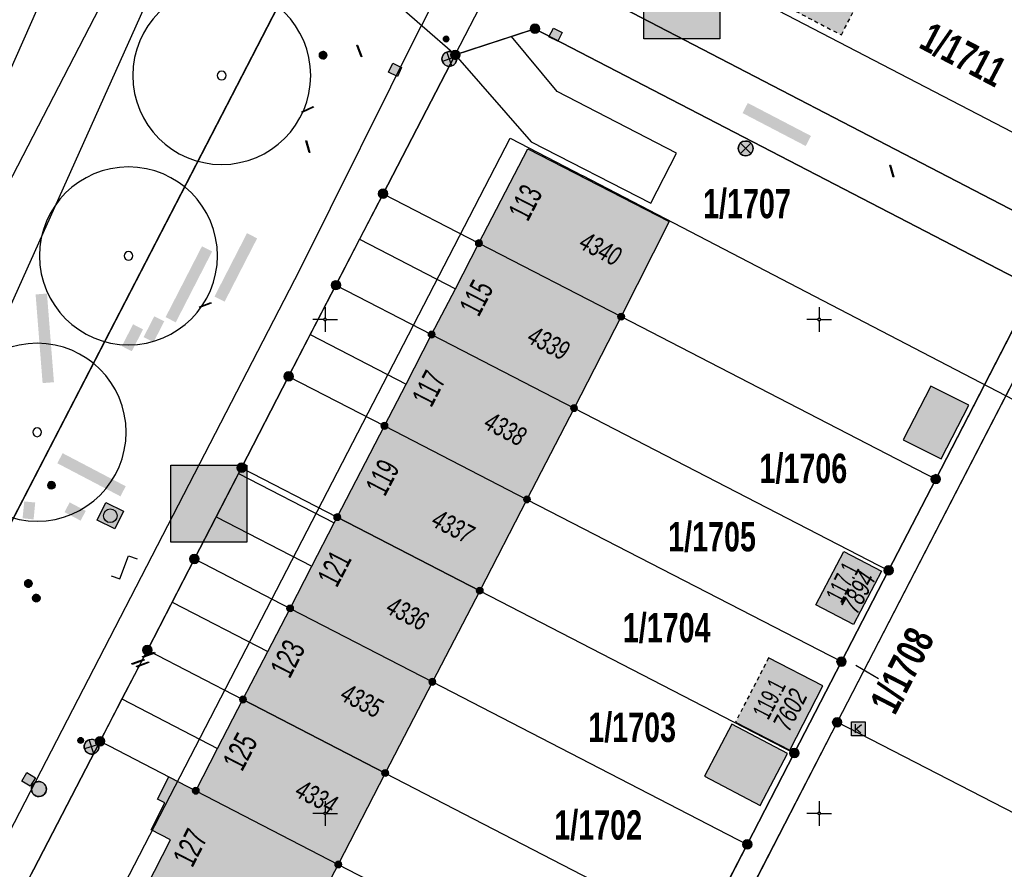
# Model space of a CAD drawing. Header units: metres. Extents: x 2695560 to 2696939, y 1260491 to 1262050.
# Tile 733 of 1005: x 2696486 to 2696535, y 1260997 to 1261040. Entities that reach past the tile are written whole.
import ezdxf

# ---------------------------------------------------------------- set-up
doc = ezdxf.new("R2010")
doc.units = ezdxf.units.M
doc.linetypes.add('AUSGEZOGEN', pattern=[0])
doc.linetypes.add('VERDECKT2_S2', pattern=[0.36, 0.2, -0.16])
for name, color, linetype in [('XR$1$AV_Flächen (EO)', 7, 'AUSGEZOGEN'), ('XR$1$AV_Gebäudeflächen (BB)', 7, 'AUSGEZOGEN'), ('XR$1$AV_Gebäudeflächen (EO)', 7, 'AUSGEZOGEN'), ('XR$1$AV_Grenzpunkte', 7, 'AUSGEZOGEN'), ('XR$1$AV_Grundstück-Nr.', 7, 'AUSGEZOGEN'), ('XR$1$AV_Haus-Nr.', 7, 'AUSGEZOGEN'), ('XR$1$AV_Hinweislinien', 7, 'AUSGEZOGEN'), ('XR$1$AV_Koordinatennetzpunkte', 7, 'AUSGEZOGEN'), ('XR$1$AV_Linien (BB)', 7, 'AUSGEZOGEN'), ('XR$1$AV_Versicherung-Nr.', 7, 'AUSGEZOGEN'), ('XR$1$AV_Waldflächen', 7, 'AUSGEZOGEN'), ('XR$1$AW_LK_Einlaufschacht alt', 24, 'AUSGEZOGEN'), ('XR$1$AW_LK_Schachtdeckel', 24, 'AUSGEZOGEN'), ('XR$1$AW_LK_Zwischenpunkt', 24, 'AUSGEZOGEN'), ('XR$1$EW_LK_Knoten', 1, 'AUSGEZOGEN'), ('XR$1$GA_LK_Absperrarmatur', 32, 'AUSGEZOGEN'), ('XR$1$GA_LK_Rohrleitungsteil', 32, 'AUSGEZOGEN'), ('XR$1$GR_Baum', 94, 'AUSGEZOGEN'), ('XR$1$Liegenschaftsgrenzen', 7, 'AUSGEZOGEN'), ('XR$1$PFAV', 255, 'AUSGEZOGEN'), ('XR$1$PFAW', 255, 'AUSGEZOGEN'), ('XR$1$PFEW', 255, 'AUSGEZOGEN'), ('XR$1$PFGA', 255, 'AUSGEZOGEN'), ('XR$1$PFWA', 255, 'AUSGEZOGEN'), ('XR$1$PFWFM', 255, 'AUSGEZOGEN'), ('XR$1$RAEW', 8, 'AUSGEZOGEN'), ('XR$1$RP_Abstandslinie', 7, 'AUSGEZOGEN'), ('XR$1$TV_LK_KNOTEN', 92, 'AUSGEZOGEN'), ('XR$1$WA_LK_Absperrarmatur', 171, 'AUSGEZOGEN'), ('XR$1$WA_LK_Rohrleitungsteil', 171, 'AUSGEZOGEN')]:
    doc.layers.add(name, color=color, linetype=linetype)
doc.styles.add('ARIAL', font='arial.ttf')

# ---------------------------------------------------------------- blocks, each defined once
blk = doc.blocks.new('COMPLEXOBJECT_171')
at = {"layer": 'XR$1$AV_Linien (BB)', "color": 7, "linetype": 'AUSGEZOGEN', "transparency": 33554687}
blk.add_line((6604.472, 11232.204), (6504.876, 11039.893), dxfattribs=at)
blk = doc.blocks.new('COMPLEXOBJECT_179')
at = {"layer": 'XR$1$AV_Linien (BB)', "color": 7, "linetype": 'AUSGEZOGEN', "transparency": 33554687}
blk.add_lwpolyline([(6487.202, 11044.745), (6457.057, 10976.527), (6450.776, 10961.916)], dxfattribs=at)
blk = doc.blocks.new('BAV15')
at = {"layer": 'XR$1$PFAV', "transparency": 33554687}
blk.add_hatch(color=7, dxfattribs=at).paths.add_polyline_path([(0.5, 0), (0.49, 0.1), (0.46, 0.2), (0.41, 0.29), (0.34, 0.36), (0.26, 0.42), (0.17, 0.47), (0.08, 0.49), (-0.03, 0.5), (-0.13, 0.48), (-0.22, 0.45), (-0.31, 0.4), (-0.38, 0.33), (-0.44, 0.24), (-0.48, 0.15), (-0.5, 0.05), (-0.5, -0.05), (-0.48, -0.15), (-0.44, -0.24), (-0.38, -0.33), (-0.31, -0.4), (-0.22, -0.45), (-0.13, -0.48), (-0.03, -0.5), (0.08, -0.49), (0.17, -0.47), (0.26, -0.42), (0.34, -0.36), (0.41, -0.29), (0.46, -0.2), (0.49, -0.1)])
at = {"color": 7, "transparency": 33554687}
for start, end in [(90, 270), (270, 90)]:
    blk.add_arc((0, 0), 0.5, start, end, dxfattribs=at)
at = {"layer": 'XR$1$PFAV', "transparency": 33554687}
blk.add_circle((0, 0), 0.5, dxfattribs=at)
blk = doc.blocks.new('BAV2041')
at = {"color": 7, "transparency": 33554687}
for p, q in [((0, 0.5), (0, 0.05)), ((-0.05, 0), (-0.5, 0)), ((0.05, 0), (0.5, 0)), ((0, -0.05), (0, -0.5))]:
    blk.add_line(p, q, dxfattribs=at)
blk.add_circle((0, 0), 0.05, dxfattribs=at)
for start, end in [(90, 270), (270, 90)]:
    blk.add_arc((0, 0), 0.05, start, end, dxfattribs=at)
blk = doc.blocks.new('WBGR1')
at = {"color": 94, "transparency": 33554687}
for radius, start, end in [(1, 90, 270), (1, 270, 90), (0.05, 90, 270), (0.05, 270, 90)]:
    blk.add_arc((0, 0), radius, start, end, dxfattribs=at)
blk = doc.blocks.new('BAW2089')
at = {"layer": 'XR$1$PFAW', "transparency": 33554687}
blk.add_hatch(color=7, dxfattribs=at).paths.add_polyline_path([(-0.5, 0.5), (-0.5, -0.5), (0.5, -0.5), (0.5, 0.5)])
at = {"transparency": 33554687}
blk.add_lwpolyline([(-0.5, 0.5), (0.5, 0.5), (0.5, -0.5), (-0.5, -0.5), (-0.5, 0.5)], close=True, dxfattribs=at)
at = {"layer": 'XR$1$PFAW', "transparency": 33554687}
blk.add_lwpolyline([(-0.5, 0.5), (0.5, 0.5), (0.5, -0.5), (-0.5, -0.5), (-0.5, 0.5)], close=True, dxfattribs=at)
blk = doc.blocks.new('BAW2092')
at = {"true_color": 0x000000, "transparency": 33554687}
blk.add_hatch(color=18, dxfattribs=at).paths.add_polyline_path([(-0.03, 0.5), (-0.03, -0.5), (0.03, -0.5), (0.03, 0.5)])
at = {"transparency": 33554687}
blk.add_lwpolyline([(-0.03, 0.5), (0.03, 0.5), (0.03, -0.5), (-0.03, -0.5), (-0.03, 0.5)], close=True, dxfattribs=at)
blk = doc.blocks.new('BAW2093')
at = {"transparency": 33554687}
blk.add_lwpolyline([(-0.375, -0.5), (0, -0.5), (0, 0.5), (0.375, 0.5)], dxfattribs=at)
blk = doc.blocks.new('BAW2088')
at = {"layer": 'XR$1$PFAW', "transparency": 33554687}
blk.add_hatch(color=253, dxfattribs=at).paths.add_polyline_path([(0.51, 0), (0.5, 0.101), (0.47, 0.197), (0.421, 0.286), (0.355, 0.362), (0.275, 0.424), (0.184, 0.469), (0.086, 0.494), (-0.015, 0.499), (-0.115, 0.484), (-0.21, 0.449), (-0.296, 0.395), (-0.369, 0.326), (-0.427, 0.243), (-0.467, 0.15), (-0.487, 0.051), (-0.487, -0.051), (-0.467, -0.15), (-0.427, -0.243), (-0.369, -0.326), (-0.296, -0.395), (-0.21, -0.449), (-0.115, -0.484), (-0.015, -0.499), (0.086, -0.494), (0.184, -0.469), (0.275, -0.424), (0.355, -0.362), (0.421, -0.286), (0.47, -0.197), (0.5, -0.101)])
at = {"transparency": 33554687}
for start, end in [(91.19481, 268.80519), (268.80519, 91.19481)]:
    blk.add_arc((0.01, 0), 0.5, start, end, dxfattribs=at)
at = {"layer": 'XR$1$PFAW', "transparency": 33554687}
blk.add_circle((0.01, 0), 0.5, dxfattribs=at)
blk = doc.blocks.new('BAW2087')
at = {"lineweight": 25, "true_color": 0x000000, "transparency": 33554687}
h = blk.add_hatch(color=18, dxfattribs=at)
h.paths.add_polyline_path([(-0.5, 0.5), (-0.5, -0.5), (0.5, -0.5), (0.5, 0.5)])
h.paths.add_polyline_path([(0.337, -0.069), (0.316, -0.136), (0.282, -0.196), (0.237, -0.249), (0.182, -0.292), (0.119, -0.322), (0.052, -0.34), (-0.017, -0.343), (-0.086, -0.333), (-0.151, -0.309), (-0.21, -0.272), (-0.261, -0.224), (-0.301, -0.167), (-0.328, -0.103), (-0.342, -0.035), (-0.342, 0.035), (-0.328, 0.103), (-0.301, 0.167), (-0.261, 0.224), (-0.21, 0.272), (-0.151, 0.309), (-0.086, 0.333), (-0.017, 0.343), (0.052, 0.34), (0.119, 0.322), (0.182, 0.292), (0.237, 0.249), (0.282, 0.196), (0.316, 0.136), (0.337, 0.069), (0.344, 0)], flags=16)
at = {"layer": 'XR$1$PFAW', "lineweight": 25, "transparency": 33554687}
blk.add_hatch(color=7, dxfattribs=at).paths.add_polyline_path([(0.344, 0), (0.337, 0.069), (0.316, 0.136), (0.282, 0.196), (0.237, 0.249), (0.182, 0.292), (0.119, 0.322), (0.052, 0.34), (-0.017, 0.343), (-0.086, 0.333), (-0.151, 0.309), (-0.21, 0.272), (-0.261, 0.224), (-0.301, 0.167), (-0.328, 0.103), (-0.342, 0.035), (-0.342, -0.035), (-0.328, -0.103), (-0.301, -0.167), (-0.261, -0.224), (-0.21, -0.272), (-0.151, -0.309), (-0.086, -0.333), (-0.017, -0.343), (0.052, -0.34), (0.119, -0.322), (0.182, -0.292), (0.237, -0.249), (0.282, -0.196), (0.316, -0.136), (0.337, -0.069)])
at = {"lineweight": 25, "transparency": 33554687}
for p, q in [((-0.5, 0.5, 0.993), (0.5, 0.5, 0.993)), ((-0.5, -0.5, 0.993), (-0.5, 0.5, 0.993)), ((0.5, 0.5, 0.993), (0.5, -0.5, 0.993)), ((0.5, -0.5, 0.993), (-0.5, -0.5, 0.993))]:
    blk.add_line(p, q, dxfattribs=at)
blk.add_circle((0, 0), 0.344, dxfattribs=at)
at = {"layer": 'XR$1$PFAW', "lineweight": 25, "transparency": 33554687}
blk.add_line((-0.5, 0.5), (0.5, 0.5), dxfattribs=at)
at = {"layer": 'XR$1$PFAW', "color": 31, "lineweight": 25, "transparency": 33554687}
for p, q in [((-0.5, -0.5), (-0.5, 0.5)), ((0.5, 0.5), (0.5, -0.5)), ((0.5, -0.5), (-0.5, -0.5))]:
    blk.add_line(p, q, dxfattribs=at)
at = {"layer": 'XR$1$PFAW', "lineweight": 25, "transparency": 33554687}
blk.add_circle((0, 0), 0.344, dxfattribs=at)
blk = doc.blocks.new('BAW2081')
at = {"layer": 'XR$1$PFAW', "transparency": 33554687}
blk.add_hatch(color=7, dxfattribs=at).paths.add_polyline_path([(0.5, 0), (0.49, 0.1), (0.46, 0.2), (0.41, 0.29), (0.34, 0.36), (0.26, 0.42), (0.17, 0.47), (0.08, 0.49), (-0.03, 0.5), (-0.13, 0.48), (-0.22, 0.45), (-0.31, 0.4), (-0.38, 0.33), (-0.44, 0.24), (-0.48, 0.15), (-0.5, 0.05), (-0.5, -0.05), (-0.48, -0.15), (-0.44, -0.24), (-0.38, -0.33), (-0.31, -0.4), (-0.22, -0.45), (-0.13, -0.48), (-0.03, -0.5), (0.08, -0.49), (0.17, -0.47), (0.26, -0.42), (0.34, -0.36), (0.41, -0.29), (0.46, -0.2), (0.49, -0.1)])
at = {"transparency": 33554687}
blk.add_line((-0.43, -0.25), (0, 0), dxfattribs=at)
blk.add_lwpolyline([(0, 0.5), (0, 0), (0.43, -0.25)], dxfattribs=at)
for start, end in [(90, 180), (180, 270), (0, 90), (270, 0)]:
    blk.add_arc((0, 0), 0.5, start, end, dxfattribs=at)
at = {"layer": 'XR$1$PFAW', "transparency": 33554687}
blk.add_circle((0, 0), 0.5, dxfattribs=at)
blk = doc.blocks.new('BWA2013')
at = {"true_color": 0x000000, "transparency": 33554687}
blk.add_hatch(color=18, dxfattribs=at).paths.add_polyline_path([(-0.291, -0.409), (0.352, 0.357), (0.291, 0.409), (-0.352, -0.357)])
at = {"transparency": 33554687}
blk.add_lwpolyline([(-0.291, -0.409), (-0.352, -0.357), (0.291, 0.409), (0.352, 0.357), (-0.291, -0.409)], close=True, dxfattribs=at)
blk = doc.blocks.new('BWA2012')
at = {"layer": 'XR$1$PFWA', "transparency": 33554687}
blk.add_hatch(color=7, dxfattribs=at).paths.add_polyline_path([(0.5, 0), (0.49, 0.1), (0.46, 0.2), (0.41, 0.29), (0.34, 0.36), (0.26, 0.42), (0.17, 0.47), (0.08, 0.49), (-0.03, 0.5), (-0.13, 0.48), (-0.22, 0.45), (-0.31, 0.4), (-0.38, 0.33), (-0.44, 0.24), (-0.48, 0.15), (-0.5, 0.05), (-0.5, -0.05), (-0.48, -0.15), (-0.44, -0.24), (-0.38, -0.33), (-0.31, -0.4), (-0.22, -0.45), (-0.13, -0.48), (-0.03, -0.5), (0.08, -0.49), (0.17, -0.47), (0.26, -0.42), (0.34, -0.36), (0.41, -0.29), (0.46, -0.2), (0.49, -0.1)])
at = {"transparency": 33554687}
blk.add_line((0.35, 0.35), (-0.35, -0.35), dxfattribs=at)
for start, end in [(45, 225), (225, 45)]:
    blk.add_arc((0, 0), 0.5, start, end, dxfattribs=at)
at = {"layer": 'XR$1$PFWA', "transparency": 33554687}
blk.add_circle((0, 0), 0.5, dxfattribs=at)
blk = doc.blocks.new('BGA2013')
at = {"transparency": 33554687}
blk.add_hatch(color=36, dxfattribs=at).paths.add_polyline_path([(-0.291, -0.409), (0.352, 0.357), (0.291, 0.409), (-0.352, -0.357)])
at = {"color": 32, "transparency": 33554687}
blk.add_lwpolyline([(-0.291, -0.409), (-0.352, -0.357), (0.291, 0.409), (0.352, 0.357), (-0.291, -0.409)], close=True, dxfattribs=at)
blk = doc.blocks.new('BGA965')
at = {"layer": 'XR$1$PFGA', "transparency": 33554687}
blk.add_hatch(color=7, dxfattribs=at).paths.add_polyline_path([(0.5, 0), (0.49, 0.1), (0.46, 0.2), (0.41, 0.29), (0.34, 0.36), (0.26, 0.42), (0.17, 0.47), (0.08, 0.49), (-0.03, 0.5), (-0.13, 0.48), (-0.22, 0.45), (-0.31, 0.4), (-0.38, 0.33), (-0.44, 0.24), (-0.48, 0.15), (-0.5, 0.05), (-0.5, -0.05), (-0.48, -0.15), (-0.44, -0.24), (-0.38, -0.33), (-0.31, -0.4), (-0.22, -0.45), (-0.13, -0.48), (-0.03, -0.5), (0.08, -0.49), (0.17, -0.47), (0.26, -0.42), (0.34, -0.36), (0.41, -0.29), (0.46, -0.2), (0.49, -0.1)])
at = {"color": 32, "transparency": 33554687}
blk.add_line((0, 0.5), (0, -0.5), dxfattribs=at)
for start, end in [(90, 270), (270, 90)]:
    blk.add_arc((0, 0), 0.5, start, end, dxfattribs=at)
at = {"layer": 'XR$1$PFGA', "transparency": 33554687}
blk.add_circle((0, 0), 0.5, dxfattribs=at)
blk = doc.blocks.new('BEWLP2549_S')
at = {"layer": 'XR$1$PFEW', "transparency": 33554687}
blk.add_hatch(color=7, dxfattribs=at).paths.add_polyline_path([(0.5, 0), (0.49, 0.101), (0.459, 0.197), (0.41, 0.286), (0.344, 0.362), (0.264, 0.424), (0.174, 0.469), (0.076, 0.494), (-0.025, 0.499), (-0.125, 0.484), (-0.22, 0.449), (-0.306, 0.395), (-0.379, 0.326), (-0.437, 0.243), (-0.477, 0.15), (-0.497, 0.051), (-0.497, -0.051), (-0.477, -0.15), (-0.437, -0.243), (-0.379, -0.326), (-0.306, -0.395), (-0.22, -0.449), (-0.125, -0.484), (-0.025, -0.499), (0.076, -0.494), (0.174, -0.469), (0.264, -0.424), (0.344, -0.362), (0.41, -0.286), (0.459, -0.197), (0.49, -0.101)])
at = {"color": 1, "transparency": 33554687}
for p, q in [((0.354, -0.354), (-0.354, 0.354)), ((-0.354, -0.354), (0.354, 0.354))]:
    blk.add_line(p, q, dxfattribs=at)
for start, end in [(91.38095, 268.61905), (268.61905, 91.38095)]:
    blk.add_arc((0, 0), 0.5, start, end, dxfattribs=at)
at = {"layer": 'XR$1$PFEW', "transparency": 33554687}
blk.add_circle((0, 0), 0.5, dxfattribs=at)
blk = doc.blocks.new('BEW957')
at = {"layer": 'XR$1$RAEW', "transparency": 33554687}
blk.add_hatch(color=1, dxfattribs=at).paths.add_polyline_path([(-0.5, 0), (-0.5, -0.05), (-0.49, -0.1), (-0.48, -0.15), (-0.46, -0.2), (-0.44, -0.24), (-0.41, -0.29), (-0.38, -0.33), (-0.34, -0.36), (-0.31, -0.4), (-0.26, -0.42), (-0.22, -0.45), (-0.17, -0.47), (-0.13, -0.48), (-0.08, -0.49), (-0.03, -0.5), (0.03, -0.5), (0.08, -0.49), (0.13, -0.48), (0.17, -0.47), (0.22, -0.45), (0.26, -0.42), (0.31, -0.4), (0.34, -0.36), (0.38, -0.33), (0.41, -0.29), (0.44, -0.24), (0.46, -0.2), (0.48, -0.15), (0.49, -0.1), (0.5, -0.05), (0.5, 0), (0.5, 0.05), (0.49, 0.1), (0.48, 0.15), (0.46, 0.2), (0.44, 0.24), (0.41, 0.29), (0.38, 0.33), (0.34, 0.36), (0.31, 0.4), (0.26, 0.42), (0.22, 0.45), (0.17, 0.47), (0.13, 0.48), (0.08, 0.49), (0.03, 0.5), (-0.03, 0.5), (-0.08, 0.49), (-0.13, 0.48), (-0.17, 0.47), (-0.22, 0.45), (-0.26, 0.42), (-0.31, 0.4), (-0.34, 0.36), (-0.38, 0.33), (-0.41, 0.29), (-0.44, 0.24), (-0.46, 0.2), (-0.48, 0.15), (-0.49, 0.1), (-0.5, 0.05)])
at = {"color": 1, "transparency": 33554687}
for start, end in [(90, 180), (180, 270), (0, 90), (270, 0)]:
    blk.add_arc((0, 0), 0.5, start, end, dxfattribs=at)
at = {"layer": 'XR$1$RAEW', "color": 1, "transparency": 33554687}
blk.add_circle((0, 0), 0.5, dxfattribs=at)
blk = doc.blocks.new('BTV1')
at = {"layer": 'XR$1$PFWFM', "transparency": 33554687}
blk.add_hatch(color=7, dxfattribs=at).paths.add_polyline_path([(-0.5, 0.5), (-0.5, -0.5), (0.5, -0.5), (0.5, 0.5)])
at = {"color": 92, "transparency": 33554687}
for p, q in [((-0.219, 0.321), (-0.219, -0.298)), ((-0.208, -0.05), (0.23, 0.31)), ((-0.159, 0.001), (0.192, -0.283))]:
    blk.add_line(p, q, dxfattribs=at)
blk.add_polyline3d([(-0.5, 0.5, 0.993), (0.5, 0.5, 0.993), (0.5, -0.5, 0.993), (-0.5, -0.5, 0.993)], close=True, dxfattribs=at)

msp = doc.modelspace()

# ---------------------------------------------------------------- hatches: boundary and pattern name
at = {"transparency": 33554687}
for points in [[(2696517.092, 1261041.229), (2696517.092, 1261039.02), (2696520.941, 1261039.02), (2696520.941, 1261041.229)], [(2696522.36, 1261035.773), (2696522.094, 1261035.262), (2696525.29, 1261033.594), (2696525.556, 1261034.105)], [(2696495.377, 1261025.974), (2696495.89, 1261025.712), (2696497.535, 1261028.92), (2696497.022, 1261029.182)], [(2696492.904, 1261024.931), (2696493.418, 1261024.667), (2696495.258, 1261028.255), (2696494.744, 1261028.519)], [(2696486.681, 1261021.592), (2696487.255, 1261021.637), (2696486.901, 1261026.126), (2696486.327, 1261026.081)], [(2696491.791, 1261023.921), (2696492.294, 1261023.663), (2696492.835, 1261024.717), (2696492.332, 1261024.975)], [(2696490.689, 1261023.464), (2696491.192, 1261023.204), (2696491.763, 1261024.31), (2696491.26, 1261024.57)], [(2696487.693, 1261018.044), (2696487.426, 1261017.534), (2696490.619, 1261015.86), (2696490.886, 1261016.37)], [(2696493.163, 1261017.437), (2696493.163, 1261013.536), (2696497.012, 1261013.536), (2696497.012, 1261017.437)], [(2696485.668, 1261014.748), (2696486.225, 1261014.693), (2696486.309, 1261015.546), (2696485.753, 1261015.601)], [(2696488.05, 1261015.554), (2696487.789, 1261015.059), (2696488.604, 1261014.629), (2696488.865, 1261015.124)]]:
    msp.add_hatch(color=7, dxfattribs=at).paths.add_polyline_path(points)
at = {"layer": 'XR$1$AV_Gebäudeflächen (BB)', "true_color": 0xd2d2d2, "transparency": 33554687}
for points in [[(2696515.952, 1261024.957), (2696518.381, 1261029.77), (2696511.224, 1261033.458), (2696508.756, 1261028.676)], [(2696507.564, 1261026.37), (2696506.363, 1261024.049), (2696513.568, 1261020.328), (2696515.952, 1261024.957), (2696508.756, 1261028.676)], [(2696511.188, 1261015.705), (2696513.568, 1261020.328), (2696506.363, 1261024.049), (2696505.07, 1261021.546), (2696503.976, 1261019.428)], [(2696530.221, 1261018.72), (2696532.149, 1261017.758), (2696533.547, 1261020.472), (2696531.622, 1261021.44)], [(2696511.188, 1261015.705), (2696503.976, 1261019.428), (2696501.589, 1261014.809), (2696508.797, 1261011.084)], [(2696499.202, 1261010.189), (2696506.399, 1261006.47), (2696508.797, 1261011.084), (2696501.589, 1261014.809), (2696501.437, 1261014.514), (2696500.301, 1261012.316)], [(2696525.806, 1261010.36), (2696527.707, 1261009.367), (2696529.117, 1261012.066), (2696527.217, 1261013.061)], [(2696496.818, 1261005.576), (2696504.012, 1261001.853), (2696506.399, 1261006.47), (2696499.202, 1261010.189), (2696498.069, 1261007.997)], [(2696494.43, 1261000.956), (2696501.64, 1260997.226), (2696504.012, 1261001.853), (2696496.818, 1261005.576), (2696495.537, 1261003.098)], [(2696522.98, 1261000.208), (2696524.367, 1261002.839), (2696521.559, 1261004.319), (2696520.172, 1261001.688)], [(2696501.64, 1260997.226), (2696494.43, 1261000.956), (2696493.068, 1261001.653), (2696492.493, 1261000.53), (2696492.869, 1261000.337), (2696492.174, 1260998.981), (2696493.16, 1260998.476), (2696491.938, 1260996.09), (2696494.178, 1260994.936), (2696499.112, 1260992.395)]]:
    msp.add_hatch(color=254, dxfattribs=at).paths.add_polyline_path(points)
at = {"layer": 'XR$1$AV_Gebäudeflächen (EO)', "true_color": 0xebebeb, "transparency": 33554687}
for points in [[(2696524.135, 1261040.752), (2696527.092, 1261039.22), (2696529.415, 1261043.705), (2696526.457, 1261045.232)], [(2696521.735, 1261004.425), (2696524.485, 1261003.009), (2696526.153, 1261006.269), (2696523.412, 1261007.681)]]:
    msp.add_hatch(color=7, dxfattribs=at).paths.add_polyline_path(points)
at = {"layer": 'XR$1$AV_Waldflächen', "transparency": 33554687}
h = msp.add_hatch(dxfattribs=at)
h.set_pattern_fill('MUSTER', scale=15000, style=0, pattern_type=2)
h.set_pattern_definition([(0, (2725855, 1291000), (15000, 15000), [15000, -15000]), (90, (2725855, 1291000), (-15000, 15000), [15000, -15000])])
h.paths.add_polyline_path([(2696488.3, 1261049.168), (2696488.278, 1261049.252), (2696488.254, 1261049.335), (2696488.23, 1261049.418), (2696488.205, 1261049.501), (2696488.179, 1261049.584), (2696488.153, 1261049.666), (2696488.125, 1261049.748), (2696488.097, 1261049.83), (2696488.067, 1261049.911), (2696488.037, 1261049.992), (2696488.006, 1261050.073), (2696487.974, 1261050.154), (2696487.942, 1261050.234), (2696487.908, 1261050.314), (2696487.874, 1261050.393), (2696487.838, 1261050.472), (2696487.802, 1261050.551), (2696487.765, 1261050.629), (2696487.728, 1261050.707), (2696487.689, 1261050.785), (2696487.65, 1261050.862), (2696487.61, 1261050.939), (2696487.569, 1261051.015), (2696487.527, 1261051.091), (2696487.485, 1261051.166), (2696487.441, 1261051.241), (2696487.397, 1261051.316), (2696487.352, 1261051.39), (2696487.307, 1261051.463), (2696487.26, 1261051.536), (2696487.213, 1261051.609), (2696486.772, 1261051.839), (2696486.54, 1261051.396), (2696485.905, 1261050.166), (2696479.566, 1261037.893), (2696481.823, 1261036.723), (2696446.785, 1260969.221), (2696430.458, 1260938.156), (2696390.819, 1260861.917), (2696402.77, 1260855.54), (2696425.35, 1260899.26), (2696447.86, 1260942.75), (2696448.977, 1260952.468), (2696449.03, 1260952.776), (2696449.085, 1260953.084), (2696449.142, 1260953.391), (2696449.203, 1260953.698), (2696449.265, 1260954.004), (2696449.33, 1260954.309), (2696449.398, 1260954.615), (2696449.468, 1260954.919), (2696449.54, 1260955.223), (2696449.615, 1260955.527), (2696449.693, 1260955.829), (2696449.772, 1260956.132), (2696449.855, 1260956.433), (2696449.939, 1260956.734), (2696450.026, 1260957.034), (2696450.116, 1260957.334), (2696450.208, 1260957.632), (2696450.302, 1260957.93), (2696450.399, 1260958.227), (2696450.498, 1260958.524), (2696450.6, 1260958.819), (2696450.704, 1260959.114), (2696450.81, 1260959.408), (2696450.919, 1260959.701), (2696451.03, 1260959.993), (2696451.144, 1260960.284), (2696451.259, 1260960.575), (2696451.378, 1260960.864), (2696451.498, 1260961.152), (2696451.621, 1260961.44), (2696451.746, 1260961.726), (2696458.027, 1260976.337), (2696488.172, 1261044.555), (2696488.217, 1261044.699), (2696488.259, 1261044.844), (2696488.299, 1261044.989), (2696488.336, 1261045.136), (2696488.37, 1261045.283), (2696488.402, 1261045.43), (2696488.431, 1261045.578), (2696488.457, 1261045.727), (2696488.481, 1261045.876), (2696488.501, 1261046.025), (2696488.519, 1261046.175), (2696488.534, 1261046.325), (2696488.547, 1261046.476), (2696488.557, 1261046.626), (2696488.564, 1261046.777), (2696488.568, 1261046.928), (2696488.569, 1261047.079), (2696488.568, 1261047.23), (2696488.564, 1261047.38), (2696488.557, 1261047.531), (2696488.547, 1261047.682), (2696488.535, 1261047.832), (2696488.52, 1261047.982), (2696488.502, 1261048.132), (2696488.481, 1261048.281), (2696488.458, 1261048.43), (2696488.432, 1261048.579), (2696488.403, 1261048.727), (2696488.371, 1261048.875), (2696488.337, 1261049.022)], flags=0)

# ---------------------------------------------------------------- linework, layer by layer
at = {"color": 24, "lineweight": -3, "transparency": 33554687}
for points in [[(2696517.092, 1261041.229), (2696520.941, 1261041.229), (2696520.941, 1261039.02), (2696517.092, 1261039.02), (2696517.092, 1261041.229)], [(2696493.163, 1261017.437), (2696497.012, 1261017.437), (2696497.012, 1261013.536), (2696493.163, 1261013.536), (2696493.163, 1261017.437)]]:
    msp.add_lwpolyline(points, close=True, dxfattribs=at)
at = {"layer": 'XR$1$AV_Flächen (EO)', "color": 7, "linetype": 'VERDECKT2_S2', "transparency": 33554687}
msp.add_line((2696523.412, 1261007.681), (2696521.735, 1261004.425), dxfattribs=at)
msp.add_lwpolyline([(2696524.135, 1261040.752), (2696527.092, 1261039.22), (2696529.415, 1261043.705), (2696526.457, 1261045.232)], dxfattribs=at)
at = {"layer": 'XR$1$AV_Flächen (EO)', "color": 7, "linetype": 'AUSGEZOGEN', "transparency": 33554687}
msp.add_lwpolyline([(2696521.735, 1261004.425), (2696524.485, 1261003.009), (2696526.153, 1261006.269), (2696523.412, 1261007.681)], dxfattribs=at)
at = {"layer": 'XR$1$AV_Hinweislinien', "color": 7, "linetype": 'AUSGEZOGEN', "transparency": 33554687}
msp.add_line((2696528.97, 1261006.614), (2696527.832, 1261007.292), dxfattribs=at)
at = {"layer": 'XR$1$AV_Linien (BB)', "color": 7, "linetype": 'AUSGEZOGEN', "transparency": 33554687}
for p, q in [((2696507.56, 1261038.21), (2696511.69, 1261046.23)), ((2696459.634, 1260965.305), (2696500.38, 1261044.135)), ((2696510.406, 1261039.142), (2696507.56, 1261038.21)), ((2696502.72, 1261028.875), (2696507.564, 1261026.37)), ((2696507.564, 1261026.37), (2696508.756, 1261028.676)), ((2696508.756, 1261028.676), (2696515.952, 1261024.957)), ((2696506.363, 1261024.049), (2696507.564, 1261026.37)), ((2696515.952, 1261024.957), (2696513.568, 1261020.328)), ((2696500.226, 1261024.048), (2696505.07, 1261021.546)), ((2696505.07, 1261021.546), (2696506.363, 1261024.049)), ((2696506.363, 1261024.049), (2696513.568, 1261020.328)), ((2696503.976, 1261019.428), (2696505.07, 1261021.546)), ((2696513.568, 1261020.328), (2696511.188, 1261015.705)), ((2696501.589, 1261014.809), (2696503.976, 1261019.428)), ((2696503.976, 1261019.428), (2696511.188, 1261015.705)), ((2696496.597, 1261017.015), (2696495.46, 1261014.817)), ((2696496.597, 1261017.015), (2696501.437, 1261014.514)), ((2696511.188, 1261015.705), (2696508.797, 1261011.084)), ((2696495.46, 1261014.817), (2696500.301, 1261012.316)), ((2696500.301, 1261012.316), (2696501.437, 1261014.514)), ((2696501.437, 1261014.514), (2696501.589, 1261014.809)), ((2696508.797, 1261011.084), (2696501.589, 1261014.809)), ((2696499.202, 1261010.189), (2696500.301, 1261012.316)), ((2696508.797, 1261011.084), (2696506.399, 1261006.47)), ((2696493.229, 1261010.499), (2696498.069, 1261007.997)), ((2696498.069, 1261007.997), (2696499.202, 1261010.189)), ((2696499.202, 1261010.189), (2696506.399, 1261006.47)), ((2696496.818, 1261005.576), (2696498.069, 1261007.997)), ((2696506.399, 1261006.47), (2696504.012, 1261001.853)), ((2696490.697, 1261005.6), (2696495.537, 1261003.098)), ((2696495.537, 1261003.098), (2696496.818, 1261005.576)), ((2696504.012, 1261001.853), (2696496.818, 1261005.576)), ((2696494.43, 1261000.956), (2696495.537, 1261003.098)), ((2696504.012, 1261001.853), (2696501.64, 1260997.226)), ((2696494.43, 1261000.956), (2696501.64, 1260997.226))]:
    msp.add_line(p, q, dxfattribs=at)
for points in [[(2696459.634, 1260965.305), (2696459.323, 1260965.479), (2696462.443, 1260975.078), (2696494.504, 1261046.583)], [(2696511.69, 1261046.23), (2696512.97, 1261042.19), (2696538.25, 1261029.05)], [(2696409.197, 1260852.244), (2696409.208, 1260852.267), (2696430.179, 1260892.887), (2696442.325, 1260916.592), (2696454.357, 1260939.78), (2696461.857, 1260954.328), (2696482.033, 1260993.133), (2696499.717, 1261027.358), (2696505.833, 1261039.677), (2696505.846, 1261039.703)], [(2696536.86, 1261026.41), (2696511.59, 1261039.53), (2696510.406, 1261039.142)], [(2696507.56, 1261038.21), (2696511.407, 1261033.814), (2696517.452, 1261030.699), (2696518.757, 1261033.232), (2696512.713, 1261036.347), (2696510.406, 1261039.142)], [(2696507.56, 1261038.21), (2696503.91, 1261031.18), (2696502.72, 1261028.875)], [(2696508.756, 1261028.676), (2696511.224, 1261033.458), (2696518.381, 1261029.77), (2696515.952, 1261024.957)], [(2696502.72, 1261028.875), (2696501.52, 1261026.55), (2696500.226, 1261024.048)], [(2696536.103, 1261022.291), (2696526.88, 1261004.42), (2696518.62, 1260988.41), (2696517.56, 1260988.99), (2696519.94, 1260993.61), (2696522.33, 1260998.24), (2696524.71, 1261002.86), (2696527.1, 1261007.49), (2696529.48, 1261012.11), (2696531.87, 1261016.73), (2696536.86, 1261026.41)], [(2696500.226, 1261024.048), (2696499.13, 1261021.93), (2696496.75, 1261017.31), (2696496.597, 1261017.015)], [(2696495.46, 1261014.817), (2696494.36, 1261012.69), (2696493.229, 1261010.499)], [(2696493.229, 1261010.499), (2696491.98, 1261008.08), (2696490.697, 1261005.6)], [(2696490.697, 1261005.6), (2696489.59, 1261003.46), (2696486.22, 1260996.954), (2696486.117, 1260996.757)], [(2696501.64, 1260997.226), (2696499.112, 1260992.395), (2696494.178, 1260994.936), (2696491.938, 1260996.09), (2696493.16, 1260998.476), (2696492.174, 1260998.981), (2696492.869, 1261000.337), (2696492.493, 1261000.53), (2696493.068, 1261001.653), (2696494.43, 1261000.956)]]:
    msp.add_lwpolyline(points, dxfattribs=at)
for points in [[(2696530.221, 1261018.72), (2696532.149, 1261017.758), (2696533.547, 1261020.472), (2696531.622, 1261021.44), (2696530.221, 1261018.72)], [(2696525.806, 1261010.36), (2696527.217, 1261013.061), (2696529.117, 1261012.066), (2696527.707, 1261009.367), (2696525.806, 1261010.36)], [(2696522.98, 1261000.208), (2696524.367, 1261002.839), (2696521.559, 1261004.319), (2696520.172, 1261001.688), (2696522.98, 1261000.208)]]:
    msp.add_lwpolyline(points, close=True, dxfattribs=at)
at = {"layer": 'XR$1$Liegenschaftsgrenzen', "color": 7, "linetype": 'AUSGEZOGEN', "transparency": 33554687}
for p, q in [((2696507.56, 1261038.21), (2696511.69, 1261046.23)), ((2696507.56, 1261038.21), (2696501.32, 1261043.648)), ((2696503.91, 1261031.18), (2696507.56, 1261038.21)), ((2696501.52, 1261026.55), (2696503.91, 1261031.18)), ((2696499.13, 1261021.93), (2696501.52, 1261026.55)), ((2696536.86, 1261026.41), (2696531.87, 1261016.73)), ((2696537.93, 1261025.83), (2696526.88, 1261004.42)), ((2696496.75, 1261017.31), (2696499.13, 1261021.93)), ((2696494.36, 1261012.69), (2696496.75, 1261017.31)), ((2696531.87, 1261016.73), (2696529.48, 1261012.11)), ((2696491.98, 1261008.08), (2696494.36, 1261012.69)), ((2696529.48, 1261012.11), (2696527.1, 1261007.49)), ((2696489.59, 1261003.46), (2696491.98, 1261008.08)), ((2696527.1, 1261007.49), (2696524.71, 1261002.86)), ((2696526.88, 1261004.42), (2696518.62, 1260988.41)), ((2696539.26, 1260998.04), (2696526.88, 1261004.42)), ((2696524.71, 1261002.86), (2696522.33, 1260998.24)), ((2696522.33, 1260998.24), (2696519.94, 1260993.61))]:
    msp.add_line(p, q, dxfattribs=at)
for points in [[(2696538.25, 1261029.05), (2696512.97, 1261042.19), (2696511.69, 1261046.23)], [(2696402.77, 1260855.54), (2696425.35, 1260899.26), (2696447.86, 1260942.75), (2696448.712, 1260948.32), (2696451.228, 1260949.016), (2696500.38, 1261044.135)], [(2696507.56, 1261038.21), (2696511.59, 1261039.53), (2696536.86, 1261026.41)], [(2696503.91, 1261031.18), (2696508.756, 1261028.676), (2696515.952, 1261024.957), (2696531.87, 1261016.73)], [(2696501.52, 1261026.55), (2696506.363, 1261024.049), (2696513.568, 1261020.328), (2696529.48, 1261012.11)], [(2696499.13, 1261021.93), (2696503.976, 1261019.428), (2696511.188, 1261015.705), (2696527.1, 1261007.49)], [(2696496.75, 1261017.31), (2696501.589, 1261014.809), (2696508.797, 1261011.084), (2696524.71, 1261002.86)], [(2696494.36, 1261012.69), (2696499.202, 1261010.189), (2696506.399, 1261006.47), (2696522.33, 1260998.24)], [(2696491.98, 1261008.08), (2696496.818, 1261005.576), (2696504.012, 1261001.853), (2696519.94, 1260993.61)], [(2696483.79, 1260992.27), (2696486, 1260996.53), (2696489.59, 1261003.46)], [(2696489.59, 1261003.46), (2696494.43, 1261000.956), (2696501.64, 1260997.226), (2696517.56, 1260988.99)]]:
    msp.add_lwpolyline(points, dxfattribs=at)
at = {"layer": 'XR$1$RP_Abstandslinie', "color": 7, "linetype": 'AUSGEZOGEN', "transparency": 33554687}
msp.add_line((2696340.121, 1260751.587), (2696602.133, 1261258.319), dxfattribs=at)
for points in [[(2696642.12, 1261193.6), (2696626.15, 1261162.55), (2696610.15, 1261131.42), (2696593.72, 1261099.46), (2696600.89, 1261095.78), (2696581.37, 1261058.02), (2696562.05, 1261020.62), (2696519.53, 1261042.73)], [(2696471.33, 1260949.59), (2696467.681, 1260951.477), (2696510.344, 1261033.987), (2696514.01, 1261032.08)], [(2696559.422, 1261005.639), (2696560.57, 1261007.86), (2696514.01, 1261032.08)]]:
    msp.add_lwpolyline(points, dxfattribs=at)

# ---------------------------------------------------------------- block references
at = {"layer": 'XR$1$AV_Grenzpunkte', "color": 7, "linetype": 'AUSGEZOGEN', "lineweight": -3, "transparency": 33554687}
for p, xscale, yscale in [((2696511.59, 1261039.53), 0.4549999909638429, 0.4549999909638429), ((2696507.56, 1261038.21), 0.4549999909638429, 0.4549999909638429), ((2696503.91, 1261031.18), 0.4549999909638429, 0.4549999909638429), ((2696508.756, 1261028.676), 0.3249999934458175, 0.3249999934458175), ((2696501.52, 1261026.55), 0.4549999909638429, 0.4549999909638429), ((2696515.952, 1261024.957), 0.3249999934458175, 0.3249999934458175), ((2696506.363, 1261024.049), 0.3249999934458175, 0.3249999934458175), ((2696499.13, 1261021.93), 0.4549999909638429, 0.4549999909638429), ((2696513.568, 1261020.328), 0.3249999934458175, 0.3249999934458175), ((2696503.976, 1261019.428), 0.3249999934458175, 0.3249999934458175), ((2696496.75, 1261017.31), 0.4549999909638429, 0.4549999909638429), ((2696531.87, 1261016.73), 0.4549999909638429, 0.4549999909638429), ((2696511.188, 1261015.705), 0.3249999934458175, 0.3249999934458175), ((2696501.589, 1261014.809), 0.3249999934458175, 0.3249999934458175), ((2696494.36, 1261012.69), 0.4549999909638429, 0.4549999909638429), ((2696529.48, 1261012.11), 0.4549999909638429, 0.4549999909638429), ((2696508.797, 1261011.084), 0.3249999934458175, 0.3249999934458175), ((2696499.202, 1261010.189), 0.3249999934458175, 0.3249999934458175), ((2696491.98, 1261008.08), 0.4549999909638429, 0.4549999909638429), ((2696527.1, 1261007.49), 0.4549999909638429, 0.4549999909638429), ((2696506.399, 1261006.47), 0.3249999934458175, 0.3249999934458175), ((2696496.818, 1261005.576), 0.3249999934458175, 0.3249999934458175), ((2696526.88, 1261004.42), 0.4549999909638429, 0.4549999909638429), ((2696489.59, 1261003.46), 0.4549999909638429, 0.4549999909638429), ((2696524.71, 1261002.86), 0.4549999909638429, 0.4549999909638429), ((2696504.012, 1261001.853), 0.3249999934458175, 0.3249999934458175), ((2696494.43, 1261000.956), 0.3249999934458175, 0.3249999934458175), ((2696522.33, 1260998.24), 0.4549999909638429, 0.4549999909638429), ((2696501.64, 1260997.226), 0.3249999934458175, 0.3249999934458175)]:
    msp.add_blockref('BAV15', p, dxfattribs=dict(at, xscale=xscale, yscale=yscale))
at = {"layer": 'XR$1$AV_Koordinatennetzpunkte', "color": 7, "linetype": 'AUSGEZOGEN', "lineweight": -3, "transparency": 33554687, "xscale": 1.25, "yscale": 1.25}
for p in [(2696500.97, 1261024.81), (2696525.97, 1261024.81), (2696500.97, 1260999.81), (2696525.97, 1260999.81)]:
    msp.add_blockref('BAV2041', p, dxfattribs=at)
at = {"layer": 'XR$1$AV_Linien (BB)', "color": 7, "linetype": 'AUSGEZOGEN', "lineweight": -3, "transparency": 33554687}
for name in ['COMPLEXOBJECT_171', 'COMPLEXOBJECT_179']:
    msp.add_blockref(name, (2690000.97, 1249999.81), dxfattribs=at)
at = {"layer": 'XR$1$AW_LK_Einlaufschacht alt', "color": 24, "linetype": 'AUSGEZOGEN', "lineweight": -3, "transparency": 33554687, "xscale": 0.5000000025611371, "yscale": 0.5000000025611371, "rotation": 333.1229336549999}
msp.add_blockref('BAW2089', (2696512.637, 1261039.231), dxfattribs=at)
at = {"layer": 'XR$1$AW_LK_Schachtdeckel', "color": 24, "linetype": 'AUSGEZOGEN', "lineweight": -3, "transparency": 33554687}
for name, p, xscale, yscale, rotation in [('BAW2089', (2696504.512, 1261037.454), 0.5000000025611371, 0.5000000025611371, 64.34940766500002), ('BAW2089', (2696485.971, 1261001.529), 0.5000000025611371, 0.5000000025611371, 58.57617708), ('BAW2088', (2696486.497, 1261001.045), 0.7578193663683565, 0.7578193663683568, 242.719893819)]:
    msp.add_blockref(name, p, dxfattribs=dict(at, xscale=xscale, yscale=yscale, rotation=rotation))
at = {"layer": 'XR$1$AW_LK_Schachtdeckel', "color": 24, "linetype": 'AUSGEZOGEN', "lineweight": -3, "transparency": 33554687, "xscale": 0.3749999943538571, "yscale": 0.3749999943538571}
msp.add_blockref('BAW2081', (2696487.127, 1261016.421), dxfattribs=at)
at = {"layer": 'XR$1$AW_LK_Schachtdeckel', "color": 24, "linetype": 'AUSGEZOGEN', "lineweight": -3, "transparency": 33554687, "rotation": 243.476203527}
msp.add_blockref('BAW2087', (2696490.106, 1261014.877), dxfattribs=at)
at = {"layer": 'XR$1$AW_LK_Zwischenpunkt', "color": 24, "linetype": 'AUSGEZOGEN', "lineweight": -3, "transparency": 33554687}
for name, p, xscale, yscale, rotation in [('BAW2092', (2696502.707, 1261038.408), 0.6249999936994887, 0.6249999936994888, 20.25443530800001), ('BAW2092', (2696500.087, 1261035.444), 0.624999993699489, 0.6249999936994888, 114.3586156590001), ('BAW2092', (2696500.099, 1261033.566), 0.6249999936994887, 0.6249999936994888, 195.68646855), ('BAW2092', (2696529.641, 1261032.322), 0.6249999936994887, 0.6249999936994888, 195.7961950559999), ('BAW2092', (2696494.913, 1261025.542), 0.6249999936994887, 0.6249999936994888, 111.284531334), ('BAW2093', (2696490.811, 1261012.268), 1.250000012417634, 1.250000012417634, 339.871291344)]:
    msp.add_blockref(name, p, dxfattribs=dict(at, xscale=xscale, yscale=yscale, rotation=rotation))
at = {"layer": 'XR$1$EW_LK_Knoten', "color": 1, "linetype": 'AUSGEZOGEN', "lineweight": -3, "transparency": 33554687}
for name, p, xscale, yscale in [('BEW957', (2696507.098, 1261039.011), 0.2749999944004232, 0.2749999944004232), ('BEWLP2549_S', (2696522.249, 1261033.473), 0.749999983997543, 0.749999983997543), ('BEW957', (2696488.607, 1261003.5), 0.2749999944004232, 0.2749999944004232)]:
    msp.add_blockref(name, p, dxfattribs=dict(at, xscale=xscale, yscale=yscale))
for p, xscale, yscale, rotation in [((2696507.26, 1261038.003), 0.7499999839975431, 0.7499999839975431, 65.1015), ((2696489.157, 1261003.183), 0.7499999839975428, 0.7499999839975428, 62.42940000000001)]:
    msp.add_blockref('BEWLP2549_S', p, dxfattribs=dict(at, xscale=xscale, yscale=yscale, rotation=rotation))
at = {"layer": 'XR$1$GA_LK_Absperrarmatur', "color": 32, "linetype": 'AUSGEZOGEN', "lineweight": -3, "transparency": 33554687, "xscale": 0.3749999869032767, "yscale": 0.3749999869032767, "rotation": 331.6473}
msp.add_blockref('BGA965', (2696486.363, 1261010.71), dxfattribs=at)
at = {"layer": 'XR$1$GA_LK_Rohrleitungsteil', "color": 32, "linetype": 'AUSGEZOGEN', "lineweight": -3, "transparency": 33554687, "xscale": 0.6499999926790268, "yscale": 0.6499999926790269, "rotation": 149.4729}
msp.add_blockref('BGA2013', (2696492.048, 1261007.83), dxfattribs=at)
at = {"layer": 'XR$1$GR_Baum', "color": 94, "linetype": 'AUSGEZOGEN', "lineweight": -3, "transparency": 33554687, "xscale": 4.502395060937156, "yscale": 4.502395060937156}
for p in [(2696495.743, 1261037.163), (2696491.026, 1261028.033), (2696486.405, 1261019.105)]:
    msp.add_blockref('WBGR1', p, dxfattribs=at)
at = {"layer": 'XR$1$TV_LK_KNOTEN', "color": 92, "linetype": 'AUSGEZOGEN', "lineweight": -3, "transparency": 33554687, "xscale": 0.7000000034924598, "yscale": 0.7000000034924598}
msp.add_blockref('BTV1', (2696527.949, 1261004.093), dxfattribs=at)
at = {"layer": 'XR$1$WA_LK_Absperrarmatur', "color": 171, "linetype": 'AUSGEZOGEN', "lineweight": -3, "transparency": 33554687, "xscale": 0.3749999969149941, "yscale": 0.3749999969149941}
for p, rotation in [((2696500.87, 1261038.193), 288.474273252), ((2696485.962, 1261011.449), 331.200722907)]:
    msp.add_blockref('BWA2012', p, dxfattribs=dict(at, rotation=rotation))
at = {"layer": 'XR$1$WA_LK_Rohrleitungsteil', "color": 171, "linetype": 'AUSGEZOGEN', "lineweight": -3, "transparency": 33554687, "xscale": 0.6499999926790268, "yscale": 0.6499999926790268}
for p, rotation in [((2696491.506, 1261007.484), 330.557618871), ((2696491.744, 1261007.35), 330.557619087)]:
    msp.add_blockref('BWA2013', p, dxfattribs=dict(at, rotation=rotation))

# ---------------------------------------------------------------- texts
at = {"layer": 'XR$1$AV_Grundstück-Nr.', "color": 7, "transparency": 33554687, "char_height": 1.48491, "attachment_point": 5, "style": 'ARIAL'}
for s, insert, width, rotation in [('\\A1;{\\fArial|i0|b1;\\H1.484908;\\W0.700000;\\C7;1/1711}\\P', (2696533.252, 1261038.21), 4.95635, 332.3079), ('\\A1;{\\fArial|i0|b1;\\H1.484908;\\W0.700000;\\C7;1/1708}\\P', (2696530.176, 1261007.034), 4.97324, 62.8308)]:
    msp.add_mtext(s, dxfattribs=dict(at, insert=insert, width=width, rotation=rotation))
at = {"layer": 'XR$1$AV_Grundstück-Nr.', "color": 7, "transparency": 33554687, "char_height": 1.48491, "width": 4.97324, "attachment_point": 5, "style": 'ARIAL'}
for s, insert in [('\\A1;{\\fArial|i0|b1;\\H1.484908;\\W0.700000;\\C7;1/1707}\\P', (2696522.316, 1261030.657)), ('\\A1;{\\fArial|i0|b1;\\H1.484908;\\W0.700000;\\C7;1/1706}\\P', (2696525.17, 1261017.255)), ('\\A1;{\\fArial|i0|b1;\\H1.484908;\\W0.700000;\\C7;1/1705}\\P', (2696520.551, 1261013.794)), ('\\A1;{\\fArial|i0|b1;\\H1.484908;\\W0.700000;\\C7;1/1704}\\P', (2696518.255, 1261009.185)), ('\\A1;{\\fArial|i0|b1;\\H1.484908;\\W0.700000;\\C7;1/1703}\\P', (2696516.508, 1261004.145)), ('\\A1;{\\fArial|i0|b1;\\H1.484908;\\W0.700000;\\C7;1/1702}\\P', (2696514.789, 1260999.2))]:
    msp.add_mtext(s, dxfattribs=dict(at, insert=insert))
at = {"layer": 'XR$1$AV_Haus-Nr.', "color": 7, "transparency": 33554687, "attachment_point": 2, "style": 'ARIAL'}
for s, insert, char_height, width, rotation in [('\\W0.62;113', (2696510.581, 1261031.002), 1.1621, 2.16334, 62.7003), ('\\W0.62;115', (2696508.103, 1261026.182), 1.1621, 2.16334, 62.6535), ('\\W0.62;117', (2696505.701, 1261021.591), 1.1621, 2.16334, 62.6805), ('\\W0.62;119', (2696503.356, 1261017.089), 1.1621, 2.16334, 62.6724), ('\\W0.62;121', (2696500.924, 1261012.476), 1.1621, 2.16334, 62.676), ('\\W0.62;117.1', (2696526.737, 1261011.731), 0.92968, 2.44642, 62.4168), ('\\W0.66;123', (2696498.556, 1261007.912), 1.1621, 2.24073, 62.6697), ('\\W0.62;119.1', (2696523.026, 1261005.82), 0.92968, 2.44642, 62.7471), ('\\W0.66;125', (2696496.152, 1261003.209), 1.1621, 2.24073, 62.6661), ('\\W0.66;127', (2696493.627, 1260998.342), 1.1621, 2.24073, 62.8821)]:
    msp.add_mtext(s, dxfattribs=dict(at, insert=insert, char_height=char_height, width=width, rotation=rotation))
at = {"layer": 'XR$1$AV_Versicherung-Nr.', "color": 7, "transparency": 33554687, "char_height": 0.96842, "width": 2.46457, "attachment_point": 5, "style": 'ARIAL'}
for s, insert, rotation in [('\\A1;{\\fArial|i1|b0;\\H0.968418;\\W0.700000;\\C7;4340}\\P', (2696514.904, 1261028.394), 332.6697), ('\\A1;{\\fArial|i1|b0;\\H0.968418;\\W0.700000;\\C7;4339}\\P', (2696512.279, 1261023.619), 332.6868), ('\\A1;{\\fArial|i1|b0;\\H0.968418;\\W0.700000;\\C7;4338}\\P', (2696510.086, 1261019.274), 332.6949), ('\\A1;{\\fArial|i1|b0;\\H0.968418;\\W0.700000;\\C7;4337}\\P', (2696507.435, 1261014.333), 332.6715), ('\\A1;{\\fArial|i1|b0;\\H0.968418;\\W0.700000;\\C7;7894}\\P', (2696527.948, 1261011.001), 62.4168), ('\\A1;{\\fArial|i1|b0;\\H0.968418;\\W0.700000;\\C7;4336}\\P', (2696505.134, 1261009.929), 332.6724), ('\\A1;{\\fArial|i1|b0;\\H0.968418;\\W0.700000;\\C7;4335}\\P', (2696502.819, 1261005.519), 332.6391), ('\\A1;{\\fArial|i1|b0;\\H0.968418;\\W0.700000;\\C7;7602}\\P', (2696524.507, 1261005.056), 62.7471), ('\\A1;{\\fArial|i1|b0;\\H0.968418;\\W0.700000;\\C7;4334}\\P', (2696500.532, 1261000.644), 332.6445)]:
    msp.add_mtext(s, dxfattribs=dict(at, insert=insert, rotation=rotation))

doc.saveas('drawing.dxf')
